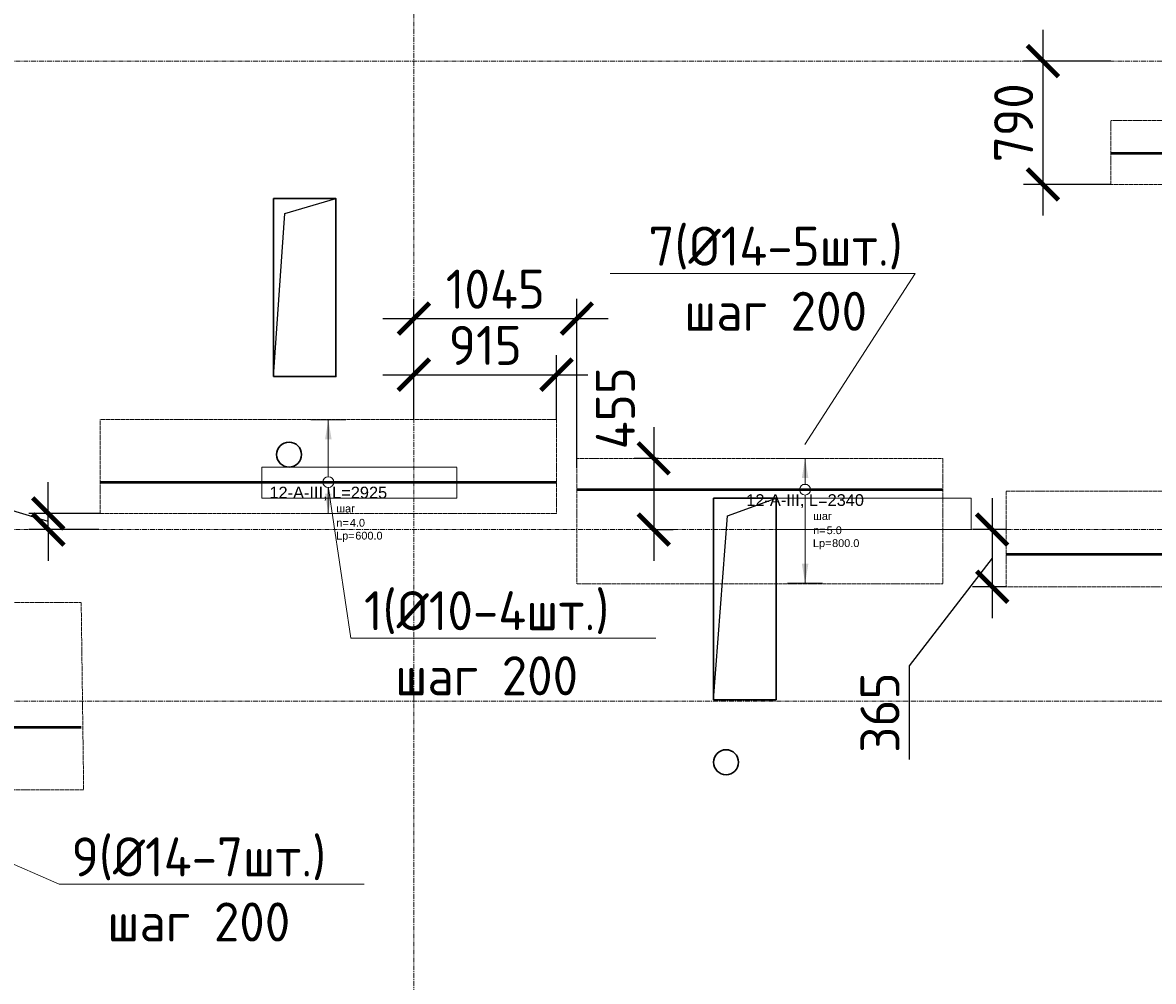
# Model space of a CAD drawing. Header units: millimetres. Extents: x -5898314 to 1055204, y -720802 to 1562611.
# Tile 303 of 362: x 41433 to 48679, y -37598 to -31458. Entities that reach past the tile are written whole.
import ezdxf
from ezdxf import colors
from ezdxf.entities.mleader import LeaderData, LeaderLine
from ezdxf.enums import TextEntityAlignment as Align
from ezdxf.math import Vec2, Vec3

# ---------------------------------------------------------------- set-up
doc = ezdxf.new("R2010")
doc.units = ezdxf.units.MM
doc.set_wipeout_variables(frame=1)
for name, pattern in [('01 Штриховая _4 мм_', [6, 3.5, -2.5]), ('______5', [1100, 800, -100, 100, -100]), ('DASHED', [7, 5, -2, 0]), ('GOST2.303 4', [7, 5, -2, 0]), ('осевая', [50.8, 31.75, -6.35, 6.35, -6.35])]:
    doc.linetypes.add(name, pattern=pattern)
for name, color, linetype, lineweight in [('907Сл Осевые', 1, 'Continuous', 0), ('Standard', 7, 'Continuous', 25), ('АрмСтер', 2, 'Continuous', 50), ('контур распр. стерхней', 2, 'GOST2.303 4', 20), ('Оси', 40, '______5', 18), ('Перекрытие ж_бетон', 1, 'Continuous', 30), ('подоснова', 151, 'Continuous', 5), ('РАЗМЕРЫ', 1, 'Continuous', 9), ('Узлы', 7, 'Continuous', 0)]:
    doc.layers.add(name, color=color, linetype=linetype, lineweight=lineweight)
doc.layers.add('АрмСтер_атрибуты', color=2, linetype='Continuous', lineweight=0, plot=False)
doc.layers.add('Колонна_ бетон', color=7, linetype='Continuous', lineweight=50, true_color=0xb4b496)
doc.styles.add('GOST-2.304_Type-B', font='GOST_Common.ttf')
doc.styles.get("Standard").update_dxf_attribs({"font": 'arial.ttf'})
doc.styles.add('Аннотативный', font='arial.ttf')
doc.dimstyles.new('СПДС', dxfattribs={"dimscale": 100, "dimtxt": 2.5, "dimasz": 2, "dimexe": 1.25, "dimexo": 0, "dimtad": 1, "dimdec": 0, "dimrnd": 5, "dimtxsty": 'GOST-2.304_Type-B', "dimblk": 'ARCHTICK', "dimcen": 2.5, "dimdle": 2, "dimclrd": 1, "dimclre": 1, "dimclrt": 1, "dimadec": 0, "dimazin": 2, "dimtfac": 0.75, "dimtdec": 0, "dimtmove": 1, "dimatfit": 3, "dimfxl": 1, "dimtfillclr": 256, "dimtolj": 1, "dimarcsym": 1})

# ---------------------------------------------------------------- blocks, each defined once
blk = doc.blocks.new('подложка стн 1-го этажа')
at = {"layer": 'Колонна_ бетон', "color": 252, "linetype": 'DASHED', "lineweight": 0, "ltscale": 0.5, "true_color": 0x939598, "transparency": 33554687}
for p, q in [((47668.8, 20411.8, -200), (47668.8, 20211.8, -200)), ((48918.8, 20411.8, -200), (47668.8, 20411.8, -200)), ((47668.8, 20411.8, -200), (47668.8, 20411.8, -200)), ((47668.8, 20411.8, -200), (47668.8, 20211.8, -200)), ((48918.8, 20411.8, -200), (47668.8, 20411.8, -200)), ((47668.8, 20411.8, -200), (47668.8, 20411.8, -200)), ((48918.8, 20411.8, -200), (48918.8, 20411.8, -200)), ((48918.8, 20211.8, -200), (48918.8, 20411.8, -200)), ((48918.8, 20411.8, -200), (48918.8, 20411.8, -200)), ((48918.8, 20211.8, -200), (48918.8, 20411.8, -200)), ((47668.8, 20211.8, -200), (47668.8, 20211.8, -200)), ((48918.8, 20211.8, -200), (47668.8, 20211.8, -200)), ((47668.8, 20211.8, -200), (47668.8, 20211.8, -200)), ((48918.8, 20211.8, -200), (47668.8, 20211.8, -200)), ((48918.8, 20211.8, -200), (48918.8, 20211.8, -200)), ((48918.8, 20211.8, -200), (48918.8, 20211.8, -200)), ((50963.8, 20211.8, -200), (50963.8, 20011.8, -200)), ((50963.8, 20211.8, -200), (50963.8, 20211.8, -200)), ((52213.8, 20211.8, -200), (50963.8, 20211.8, -200)), ((50963.8, 20211.8, -200), (50963.8, 20011.8, -200)), ((50963.8, 20211.8, -200), (50963.8, 20211.8, -200)), ((52213.8, 20211.8, -200), (50963.8, 20211.8, -200)), ((52213.8, 20211.8, -200), (52213.8, 20011.8, -200)), ((52213.8, 20211.8, -200), (52213.8, 20211.8, -200)), ((52213.8, 20211.8, -200), (52213.8, 20011.8, -200)), ((52213.8, 20211.8, -200), (52213.8, 20211.8, -200)), ((50963.8, 20011.8, -200), (50963.8, 20011.8, -200)), ((50963.8, 20011.8, -200), (52213.8, 20011.8, -200)), ((50963.8, 20011.8, -200), (50963.8, 20011.8, -200)), ((50963.8, 20011.8, -200), (52213.8, 20011.8, -200)), ((52213.8, 20011.8, -200), (52213.8, 20011.8, -200)), ((52213.8, 20011.8, -200), (52213.8, 20011.8, -200))]:
    blk.add_line(p, q, dxfattribs=at)
blk = doc.blocks.new('оси блок 2')
at = {"layer": 'Оси', "color": 16, "linetype": 'осевая', "lineweight": 0, "transparency": 33554687}
for p, q in [((-45104.7, -322543), (-45104.7, -347914.1)), ((-89822.3, -329401.3), (-37238.5, -329401.3)), ((-89822.3, -332401.3), (-37238.5, -332401.3)), ((-89822.3, -333501.3), (-37238.5, -333501.3))]:
    blk.add_line(p, q, dxfattribs=at)
blk = doc.blocks.new('_None')
blk = doc.blocks.new('*U1297')
at = {"layer": 'РАЗМЕРЫ'}
for p, q in [((112.5, 200), (-112.5, 200)), ((112.5, -200), (-112.5, -200))]:
    blk.add_line(p, q, dxfattribs=at)
at = {"layer": 'РАЗМЕРЫ', "ltscale": 15}
blk.add_line((0, -200), (0, 200), dxfattribs=at)
at = {"layer": 'РАЗМЕРЫ'}
for points in [[(0, 200), (20.9, 74.8), (-20.9, 74.8)], [(0, -200), (20.9, -74.8), (-20.9, -74.8)]]:
    blk.add_solid(points, dxfattribs=at)
at = {"layer": 'АрмСтер_атрибуты', "color": 215, "ltscale": 15, "style": 'Аннотативный'}
for s, p in [('шаг', (51.4, -194.2)), ('n=', (51.4, -285.1)), ('Lр=', (50.2, -367.8))]:
    blk.add_text(s, height=50, dxfattribs=at).set_placement(p)
at = {"layer": 'АрмСтер_атрибуты', "flags": 9}
for tag, p in [('МАССА', (-1033.5, 389.5)), ('ОБОЗНАЧЕНИЕ', (-1033.5, 275.6))]:
    blk.add_attdef(tag, p, '', height=75, dxfattribs=at)
at = {"layer": 'АрмСтер_атрибуты', "style": 'Аннотативный', "flags": 8}
blk.add_attdef('ПОЗ', (110, 29.6), '', height=75, dxfattribs=at)
at = {"layer": 'АрмСтер_атрибуты', "color": 215, "style": 'Аннотативный'}
for tag, p, flags in [('ШАГ', (190.9, -194.2), 10), ('КОЛ', (138, -285.1), 8), ('ШИРИНА', (172.9, -367.8), 8)]:
    blk.add_attdef(tag, p, '', height=50, dxfattribs=dict(at, flags=flags))
at = {"linetype": 'Continuous', "lineweight": 0}
blk.add_wipeout([(35, 0), (28.3, 20.6), (10.8, 33.3), (-10.8, 33.3), (-28.3, 20.6), (-35, 0), (-28.3, -20.6), (-10.8, -33.3), (10.8, -33.3), (28.3, -20.6)], dxfattribs=at)
at = {"color": 0, "linetype": 'ByBlock', "lineweight": -2, "ltscale": 100}
blk.add_line((-1462.5, 0), (487.5, 0), dxfattribs=at)
at = {"layer": 'РАЗМЕРЫ'}
blk.add_circle((0, 0), 35, dxfattribs=at)
at = {"layer": 'АрмСтер_атрибуты', "style": 'Аннотативный', "flags": 8}
blk.add_attdef('НАИМЕНОВАНИЕ', text='', height=75, dxfattribs=at).set_placement((0, -29.3), align=Align.TOP_CENTER)
blk = doc.blocks.new('*U1268')
at = {"layer": 'РАЗМЕРЫ'}
for p, q in [((112.5, 200), (-112.5, 200)), ((112.5, -600), (-112.5, -600))]:
    blk.add_line(p, q, dxfattribs=at)
at = {"layer": 'РАЗМЕРЫ', "ltscale": 15}
blk.add_line((0, -600), (0, 200), dxfattribs=at)
at = {"layer": 'РАЗМЕРЫ'}
for points in [[(0, 200), (20.9, 74.8), (-20.9, 74.8)], [(0, -600), (20.9, -474.8), (-20.9, -474.8)]]:
    blk.add_solid(points, dxfattribs=at)
at = {"layer": 'АрмСтер_атрибуты', "color": 215, "ltscale": 15, "style": 'Аннотативный'}
for s, p in [('шаг', (51.4, -194.2)), ('n=', (51.4, -285.1)), ('Lр=', (50.2, -367.8))]:
    blk.add_text(s, height=50, dxfattribs=at).set_placement(p)
at = {"layer": 'АрмСтер_атрибуты', "style": 'Аннотативный', "flags": 8}
blk.add_attdef('ПОЗ', (110, 29.6), '', height=75, dxfattribs=at)
at = {"layer": 'АрмСтер_атрибуты', "color": 215, "style": 'Аннотативный'}
for tag, p, flags in [('ШАГ', (190.9, -194.2), 10), ('КОЛ', (138, -285.1), 8), ('ШИРИНА', (172.9, -367.8), 8)]:
    blk.add_attdef(tag, p, '', height=50, dxfattribs=dict(at, flags=flags))
at = {"layer": 'АрмСтер_атрибуты', "flags": 9}
for tag, p in [('МАССА', (-1033.5, -1010.5)), ('ОБОЗНАЧЕНИЕ', (-1033.5, -1124.4))]:
    blk.add_attdef(tag, p, '', height=75, dxfattribs=at)
at = {"linetype": 'Continuous', "lineweight": 0}
blk.add_wipeout([(35, 0), (28.3, 20.6), (10.8, 33.3), (-10.8, 33.3), (-28.3, 20.6), (-35, 0), (-28.3, -20.6), (-10.8, -33.3), (10.8, -33.3), (28.3, -20.6)], dxfattribs=at)
at = {"color": 0, "linetype": 'ByBlock', "lineweight": -2, "ltscale": 100}
blk.add_line((-1462.5, 0), (877.5, 0), dxfattribs=at)
at = {"layer": 'РАЗМЕРЫ'}
blk.add_circle((0, 0), 35, dxfattribs=at)
at = {"layer": 'АрмСтер_атрибуты', "style": 'Аннотативный', "flags": 8}
blk.add_attdef('НАИМЕНОВАНИЕ', text='', height=75, dxfattribs=at).set_placement((0, -29.3), align=Align.TOP_CENTER)
blk = doc.blocks.new('*U1269')
at = {"layer": 'РАЗМЕРЫ'}
for p, q in [((112.5, 400), (-112.5, 400)), ((112.5, -200), (-112.5, -200))]:
    blk.add_line(p, q, dxfattribs=at)
at = {"layer": 'РАЗМЕРЫ', "ltscale": 15}
blk.add_line((0, -200), (0, 400), dxfattribs=at)
at = {"layer": 'РАЗМЕРЫ'}
for points in [[(0, 400), (20.9, 274.8), (-20.9, 274.8)], [(0, -200), (20.9, -74.8), (-20.9, -74.8)]]:
    blk.add_solid(points, dxfattribs=at)
at = {"layer": 'АрмСтер_атрибуты', "color": 215, "ltscale": 15, "style": 'Аннотативный'}
for s, p in [('шаг', (51.4, -194.2)), ('n=', (51.4, -285.1)), ('Lр=', (50.2, -367.8))]:
    blk.add_text(s, height=50, dxfattribs=at).set_placement(p)
at = {"layer": 'АрмСтер_атрибуты', "style": 'Аннотативный', "flags": 8}
blk.add_attdef('ПОЗ', (110, 29.6), '', height=75, dxfattribs=at)
at = {"layer": 'АрмСтер_атрибуты', "color": 215, "style": 'Аннотативный'}
for tag, p, flags in [('ШАГ', (190.9, -194.2), 10), ('КОЛ', (138, -285.1), 8), ('ШИРИНА', (172.9, -367.8), 8)]:
    blk.add_attdef(tag, p, '', height=50, dxfattribs=dict(at, flags=flags))
at = {"layer": 'АрмСтер_атрибуты', "flags": 9}
for tag, p in [('МАССА', (-1033.5, -410.5)), ('ОБОЗНАЧЕНИЕ', (-1033.5, -524.4))]:
    blk.add_attdef(tag, p, '', height=75, dxfattribs=at)
at = {"linetype": 'Continuous', "lineweight": 0}
blk.add_wipeout([(35, 0), (28.3, 20.6), (10.8, 33.3), (-10.8, 33.3), (-28.3, 20.6), (-35, 0), (-28.3, -20.6), (-10.8, -33.3), (10.8, -33.3), (28.3, -20.6)], dxfattribs=at)
at = {"color": 0, "linetype": 'ByBlock', "lineweight": -2, "ltscale": 100}
blk.add_line((-1462.5, 0), (877.5, 0), dxfattribs=at)
at = {"layer": 'РАЗМЕРЫ'}
blk.add_circle((0, 0), 35, dxfattribs=at)
at = {"layer": 'АрмСтер_атрибуты', "style": 'Аннотативный', "flags": 8}
blk.add_attdef('НАИМЕНОВАНИЕ', text='', height=75, dxfattribs=at).set_placement((0, -29.3), align=Align.TOP_CENTER)
blk = doc.blocks.new('*U1310')
at = {"layer": 'РАЗМЕРЫ'}
for p, q in [((112.5, 400), (-112.5, 400)), ((112.5, -200), (-112.5, -200))]:
    blk.add_line(p, q, dxfattribs=at)
at = {"layer": 'РАЗМЕРЫ', "ltscale": 15}
blk.add_line((0, -200), (0, 400), dxfattribs=at)
at = {"layer": 'РАЗМЕРЫ'}
for points in [[(0, 400), (20.9, 274.8), (-20.9, 274.8)], [(0, -200), (20.9, -74.8), (-20.9, -74.8)]]:
    blk.add_solid(points, dxfattribs=at)
at = {"layer": 'АрмСтер_атрибуты', "color": 215, "ltscale": 15, "style": 'Аннотативный'}
for s, p in [('шаг', (51.4, -194.2)), ('n=', (51.4, -285.1)), ('Lр=', (50.2, -367.8))]:
    blk.add_text(s, height=50, dxfattribs=at).set_placement(p)
at = {"layer": 'АрмСтер_атрибуты', "flags": 9}
for tag, p in [('МАССА', (-1033.5, 389.5)), ('ОБОЗНАЧЕНИЕ', (-1033.5, 275.6))]:
    blk.add_attdef(tag, p, '', height=75, dxfattribs=at)
at = {"layer": 'АрмСтер_атрибуты', "style": 'Аннотативный', "flags": 8}
blk.add_attdef('ПОЗ', (110, 29.6), '', height=75, dxfattribs=at)
at = {"layer": 'АрмСтер_атрибуты', "color": 215, "style": 'Аннотативный'}
for tag, p, flags in [('ШАГ', (190.9, -194.2), 10), ('КОЛ', (138, -285.1), 8), ('ШИРИНА', (172.9, -367.8), 8)]:
    blk.add_attdef(tag, p, '', height=50, dxfattribs=dict(at, flags=flags))
at = {"linetype": 'Continuous', "lineweight": 0}
blk.add_wipeout([(35, 0), (28.3, 20.6), (10.8, 33.3), (-10.8, 33.3), (-28.3, 20.6), (-35, 0), (-28.3, -20.6), (-10.8, -33.3), (10.8, -33.3), (28.3, -20.6)], dxfattribs=at)
at = {"color": 0, "linetype": 'ByBlock', "lineweight": -2, "ltscale": 100}
blk.add_line((-1462.5, 0), (1462.5, 0), dxfattribs=at)
at = {"layer": 'РАЗМЕРЫ'}
blk.add_circle((0, 0), 35, dxfattribs=at)
at = {"layer": 'АрмСтер_атрибуты', "style": 'Аннотативный', "flags": 8}
blk.add_attdef('НАИМЕНОВАНИЕ', text='', height=75, dxfattribs=at).set_placement((0, -29.3), align=Align.TOP_CENTER)
blk = doc.blocks.new('*U1308')
at = {"layer": 'РАЗМЕРЫ'}
for p, q in [((112.5, 800), (-112.5, 800)), ((112.5, -400), (-112.5, -400))]:
    blk.add_line(p, q, dxfattribs=at)
at = {"layer": 'РАЗМЕРЫ', "ltscale": 15}
blk.add_line((0, -400), (0, 800), dxfattribs=at)
at = {"layer": 'РАЗМЕРЫ'}
for points in [[(0, 800), (20.9, 674.8), (-20.9, 674.8)], [(0, -400), (20.9, -274.8), (-20.9, -274.8)]]:
    blk.add_solid(points, dxfattribs=at)
at = {"layer": 'АрмСтер_атрибуты', "color": 215, "ltscale": 15, "style": 'Аннотативный'}
for s, p in [('шаг', (51.4, -194.2)), ('n=', (51.4, -285.1)), ('Lр=', (50.2, -367.8))]:
    blk.add_text(s, height=50, dxfattribs=at).set_placement(p)
at = {"layer": 'АрмСтер_атрибуты', "style": 'Аннотативный', "flags": 8}
blk.add_attdef('ПОЗ', (110, 29.6), '', height=75, dxfattribs=at)
at = {"layer": 'АрмСтер_атрибуты', "color": 215, "style": 'Аннотативный'}
for tag, p, flags in [('ШАГ', (190.9, -194.2), 10), ('КОЛ', (138, -285.1), 8), ('ШИРИНА', (172.9, -367.8), 8)]:
    blk.add_attdef(tag, p, '', height=50, dxfattribs=dict(at, flags=flags))
at = {"layer": 'АрмСтер_атрибуты', "flags": 9}
for tag, p in [('МАССА', (-1033.5, -410.5)), ('ОБОЗНАЧЕНИЕ', (-1033.5, -524.4))]:
    blk.add_attdef(tag, p, '', height=75, dxfattribs=at)
at = {"linetype": 'Continuous', "lineweight": 0}
blk.add_wipeout([(35, 0), (28.3, 20.6), (10.8, 33.3), (-10.8, 33.3), (-28.3, 20.6), (-35, 0), (-28.3, -20.6), (-10.8, -33.3), (10.8, -33.3), (28.3, -20.6)], dxfattribs=at)
at = {"color": 0, "linetype": 'ByBlock', "lineweight": -2, "ltscale": 100}
blk.add_line((-1462.5, 0), (2437.5, 0), dxfattribs=at)
at = {"layer": 'РАЗМЕРЫ'}
blk.add_circle((0, 0), 35, dxfattribs=at)
at = {"layer": 'АрмСтер_атрибуты', "style": 'Аннотативный', "flags": 8}
blk.add_attdef('НАИМЕНОВАНИЕ', text='', height=75, dxfattribs=at).set_placement((0, -29.3), align=Align.TOP_CENTER)
blk = doc.blocks.new('_ArchTick')
at = {"color": 0, "linetype": 'ByBlock', "const_width": 0.15}
blk.add_lwpolyline([(-0.5, -0.5), (0.5, 0.5)], dxfattribs=at)
blk = doc.blocks.new('*D1379')
at = {"layer": '907Сл Осевые', "color": 1, "lineweight": -2, "transparency": 16777216}
for p, q in [((47971, -31504.3), (47971, -32693.8)), ((48406.4, -31704.3), (47846, -31704.3)), ((48406.4, -32493.8), (47846, -32493.8))]:
    blk.add_line(p, q, dxfattribs=at)
at = {"layer": 'DEFPOINTS', "color": 0, "lineweight": 0, "transparency": 16777216}
for p in [(48406.4, -31704.3, 200), (47971, -32493.8), (48406.4, -32493.8)]:
    blk.add_point(p, dxfattribs=at)
at = {"layer": '907Сл Осевые', "color": 1, "lineweight": -2, "transparency": 16777216, "xscale": 200, "yscale": 200, "zscale": 200}
for p, rotation in [((47971, -31704.3), 90), ((47971, -32493.8), 270)]:
    blk.add_blockref('_ArchTick', p, dxfattribs=dict(at, rotation=rotation))
at = {"layer": '907Сл Осевые', "color": 1, "lineweight": 0, "transparency": 16777216, "insert": (47783.5, -32099), "char_height": 250, "attachment_point": 5, "rotation": 90, "style": 'GOST-2.304_Type-B'}
blk.add_mtext('\\A1;790', dxfattribs=at)
blk = doc.blocks.new('*D1382')
at = {"layer": '907Сл Осевые', "color": 1, "lineweight": -2, "transparency": 16777216}
for p, q in [((43940.4, -34000.3), (43940.4, -33587.5)), ((44854.5, -34000.3), (44854.5, -33587.5)), ((43740.4, -33712.5), (45054.5, -33712.5))]:
    blk.add_line(p, q, dxfattribs=at)
at = {"layer": 'DEFPOINTS', "color": 0, "lineweight": 0, "transparency": 16777216}
for p in [(44854.5, -33712.5), (43940.4, -34000.3, 200), (44854.5, -34000.3)]:
    blk.add_point(p, dxfattribs=at)
at = {"layer": '907Сл Осевые', "color": 1, "lineweight": -2, "transparency": 16777216, "xscale": 200, "yscale": 200, "zscale": 200, "rotation": 180}
blk.add_blockref('_ArchTick', (43940.4, -33712.5), dxfattribs=at)
at = {"layer": '907Сл Осевые', "color": 1, "lineweight": -2, "transparency": 16777216, "xscale": 200, "yscale": 200, "zscale": 200}
blk.add_blockref('_ArchTick', (44854.5, -33712.5), dxfattribs=at)
at = {"layer": '907Сл Осевые', "color": 1, "lineweight": 0, "transparency": 16777216, "insert": (44397.5, -33525), "char_height": 250, "attachment_point": 5, "style": 'GOST-2.304_Type-B'}
blk.add_mtext('\\A1;915', dxfattribs=at)
blk = doc.blocks.new('*D1383')
at = {"layer": '907Сл Осевые', "color": 1, "lineweight": -2, "transparency": 16777216}
for p, q in [((43940.4, -34000.3), (43940.4, -33227.7)), ((44984.8, -34311.8), (44984.8, -33227.7)), ((43740.4, -33352.7), (45184.8, -33352.7))]:
    blk.add_line(p, q, dxfattribs=at)
at = {"layer": 'DEFPOINTS', "color": 0, "lineweight": 0, "transparency": 16777216}
for p in [(44984.8, -33352.7), (43940.4, -34000.3), (44984.8, -34311.8, 200)]:
    blk.add_point(p, dxfattribs=at)
at = {"layer": '907Сл Осевые', "color": 1, "lineweight": -2, "transparency": 16777216, "xscale": 200, "yscale": 200, "zscale": 200, "rotation": 180}
blk.add_blockref('_ArchTick', (43940.4, -33352.7), dxfattribs=at)
at = {"layer": '907Сл Осевые', "color": 1, "lineweight": -2, "transparency": 16777216, "xscale": 200, "yscale": 200, "zscale": 200}
blk.add_blockref('_ArchTick', (44984.8, -33352.7), dxfattribs=at)
at = {"layer": '907Сл Осевые', "color": 1, "lineweight": 0, "transparency": 16777216, "insert": (44462.6, -33165.2), "char_height": 250, "attachment_point": 5, "style": 'GOST-2.304_Type-B'}
blk.add_mtext('\\A1;1045', dxfattribs=at)
blk = doc.blocks.new('*D1384')
at = {"layer": '907Сл Осевые', "color": 1, "lineweight": -2, "transparency": 16777216}
for p, q in [((41254.2, -34549.4), (41254.2, -33999.4)), ((41597.9, -34600.7), (41597.9, -34400.7)), ((41597.9, -34652.5), (41254.2, -34549.4)), ((41929.5, -34600.7), (41472.9, -34600.7)), ((41597.9, -34704.3), (41597.9, -34600.7)), ((41597.9, -34704.3), (41597.9, -34600.7)), ((41922.3, -34704.3), (41472.9, -34704.3)), ((41597.9, -34704.3), (41597.9, -34904.3))]:
    blk.add_line(p, q, dxfattribs=at)
at = {"layer": 'DEFPOINTS', "color": 0, "lineweight": 0, "transparency": 16777216}
for p in [(41597.9, -34600.7), (41929.5, -34600.7), (41922.3, -34704.3, 200)]:
    blk.add_point(p, dxfattribs=at)
at = {"layer": '907Сл Осевые', "color": 1, "lineweight": -2, "transparency": 16777216, "xscale": 200, "yscale": 200, "zscale": 200}
for p, rotation in [((41597.9, -34600.7), 270), ((41597.9, -34704.3), 90)]:
    blk.add_blockref('_ArchTick', p, dxfattribs=dict(at, rotation=rotation))
at = {"layer": '907Сл Осевые', "color": 1, "lineweight": 0, "transparency": 16777216, "insert": (41066.7, -34274.4), "char_height": 250, "attachment_point": 5, "rotation": 90, "style": 'GOST-2.304_Type-B'}
blk.add_mtext('\\A1;105', dxfattribs=at)
blk = doc.blocks.new('*D1412')
at = {"layer": '907Сл Осевые', "color": 1, "lineweight": -2, "transparency": 16777216}
for p, q in [((47645.8, -34504.3), (47645.8, -35270.8)), ((47734.7, -34704.3), (47520.8, -34704.3)), ((47645.8, -34887.6), (47114.5, -35576.7)), ((47734.7, -35070.8), (47520.8, -35070.8)), ((47114.5, -35576.7), (47114.5, -36176.7))]:
    blk.add_line(p, q, dxfattribs=at)
at = {"layer": 'DEFPOINTS', "color": 0, "lineweight": 0, "transparency": 16777216}
for p in [(47734.7, -34704.3, 200), (47645.8, -35070.8), (47734.7, -35070.8)]:
    blk.add_point(p, dxfattribs=at)
at = {"layer": '907Сл Осевые', "color": 1, "lineweight": -2, "transparency": 16777216, "xscale": 200, "yscale": 200, "zscale": 200}
for p, rotation in [((47645.8, -34704.3), 90), ((47645.8, -35070.8), 270)]:
    blk.add_blockref('_ArchTick', p, dxfattribs=dict(at, rotation=rotation))
at = {"layer": '907Сл Осевые', "color": 1, "lineweight": 0, "transparency": 16777216, "insert": (46927, -35876.7), "char_height": 250, "attachment_point": 5, "rotation": 90, "style": 'GOST-2.304_Type-B'}
blk.add_mtext('\\A1;365', dxfattribs=at)
blk = doc.blocks.new('*D1428')
at = {"layer": '907Сл Осевые', "color": 1, "lineweight": -2, "transparency": 16777216}
for p, q in [((45477.1, -34048.6), (45477.1, -34904.4)), ((45508.2, -34248.6), (45352.1, -34248.6)), ((45477.1, -34704.4), (45602.1, -34704.4))]:
    blk.add_line(p, q, dxfattribs=at)
at = {"layer": 'DEFPOINTS', "color": 0, "lineweight": 0, "transparency": 16777216}
for p in [(45508.2, -34248.6, 200), (45477.1, -34704.4), (45477.1, -34704.4)]:
    blk.add_point(p, dxfattribs=at)
at = {"layer": '907Сл Осевые', "color": 1, "lineweight": -2, "transparency": 16777216, "xscale": 200, "yscale": 200, "zscale": 200}
for p, rotation in [((45477.1, -34248.6), 90), ((45477.1, -34704.4), 270)]:
    blk.add_blockref('_ArchTick', p, dxfattribs=dict(at, rotation=rotation))
at = {"layer": '907Сл Осевые', "color": 1, "lineweight": 0, "transparency": 16777216, "insert": (45231.4, -33927.6), "char_height": 250, "attachment_point": 5, "rotation": 90, "style": 'GOST-2.304_Type-B'}
blk.add_mtext('\\A1;455', dxfattribs=at)

msp = doc.modelspace()

# ---------------------------------------------------------------- linework, layer by layer
at = {"layer": 'Standard', "color": 7, "linetype": 'Continuous', "lineweight": 25, "transparency": 33554687}
for points in [[(43040.87, -33724.35), (43113.1, -32680.57), (43440.87, -32584.35)], [(45860.87, -35794.44), (45949.21, -34616.68), (46260.87, -34504.44)]]:
    msp.add_lwpolyline(points, dxfattribs=at)
at = {"layer": 'контур распр. стерхней', "linetype": '01 Штриховая _4 мм_'}
for points in [[(50356.37, -32493.76), (48406.37, -32493.76), (48406.38, -32083.79), (50356.38, -32083.79)], [(44854.52, -34600.71), (41929.51, -34600.71), (41929.52, -34000.3), (44854.52, -34000.3)], [(50079.22, -35070.84), (47734.66, -35070.84), (47734.67, -34459.49), (50079.23, -34459.49)], [(41824.34, -36370.54), (37908.55, -36370.54), (37908.56, -35170.54), (41808.56, -35170.54)]]:
    msp.add_lwpolyline(points, close=True, dxfattribs=at)
at = {"layer": 'контур распр. стерхней', "linetype": '01 Штриховая _4 мм_', "elevation": 200}
msp.add_lwpolyline([(47329.31, -35052.24), (44984.75, -35052.24), (44984.76, -34248.62), (47329.32, -34248.62)], close=True, dxfattribs=at)
at = {"layer": 'Перекрытие ж_бетон'}
for points in [[(43040.87, -33724.35), (43440.87, -33724.35), (43440.87, -32584.35), (43040.87, -32584.35), (43040.87, -33724.35)], [(45860.87, -34504.44), (46260.87, -34504.44), (46260.87, -35794.44), (45860.87, -35794.44), (45860.87, -34504.44)]]:
    msp.add_lwpolyline(points, close=True, dxfattribs=at)
for centre in [(43140.68, -34224.44), (45940.89, -36194.44)]:
    msp.add_circle(centre, 80, dxfattribs=at)

# ---------------------------------------------------------------- block references
msp.add_blockref('подложка стн 1-го этажа', (-4703.26, -54716.23, 560), dxfattribs=at)
at = {"layer": 'подоснова', "color": 6, "ltscale": 0.3}
msp.add_blockref('оси блок 2', (89045.38, 297696.88), dxfattribs=at)

# ---------------------------------------------------------------- leaders
at = {"layer": 'подоснова', "color": 6, "lineweight": 0, "ltscale": 0.3}
ml = msp.add_multileader_mtext('Standard', dxfattribs=at)
ml.set_content('7(%%C14-5шт.)\\Pшаг 200', color=6, style='GOST-2.304_Type-B')
ml.set_leader_properties(color=256, linetype='ByLayer', lineweight=15)
ml.set_arrow_properties(name='NONE')
ml.build(insert=Vec2(0, 0))
ml.multileader.update_dxf_attribs({"text_left_attachment_type": 6, "text_right_attachment_type": 6, "dogleg_length": 0.1, "arrow_head_size": 18})
ctx = ml.context
ctx.base_point, ctx.char_height, ctx.arrow_head_size, ctx.landing_gap_size, ctx.plane_origin = Vec3(45363.95, -33064.62, 43150), 250, 18, 20, Vec3(37586.09, -31330.47, 43150)
ctx.left_attachment, ctx.right_attachment, ctx.text_align_type = 6, 6, 1
notes = []
notes.append((ctx, [(1, (1, 1, 0), (47152.91, -33064.62, 43150), (-1, 0), 0.1, [(0, [(46446.39, -34159.66, 43150)], 0, [])])]))
ctx.mtext.insert, ctx.mtext.alignment, ctx.mtext.flow_direction = Vec3(46258.38, -32764.62, 43150), 2, 5
ml = msp.add_multileader_mtext('Standard', dxfattribs=at)
ml.set_content('9(%%C14-7шт.)\\Pшаг 200', color=6, style='GOST-2.304_Type-B')
ml.set_leader_properties(color=256, linetype='ByLayer', lineweight=15)
ml.set_arrow_properties(name='NONE')
ml.build(insert=Vec2(0, 0))
ml.multileader.update_dxf_attribs({"text_left_attachment_type": 6, "text_right_attachment_type": 6, "dogleg_length": 0.1, "arrow_head_size": 18})
ctx = ml.context
ctx.base_point, ctx.char_height, ctx.arrow_head_size, ctx.landing_gap_size, ctx.plane_origin = Vec3(41667.35, -36975.63), 250, 18, 20, Vec3(32385.65, -31852.64)
ctx.left_attachment, ctx.right_attachment, ctx.text_align_type = 6, 6, 1
notes.append((ctx, [(0, (1, 1, 0), (41667.25, -36975.63), (1, 0), 0.1, [(0, [(39371.06, -35970.54)], 0, [])])]))
ctx.mtext.insert, ctx.mtext.alignment, ctx.mtext.flow_direction = Vec3(42562.35, -36675.63), 2, 5
at = {"layer": 'Узлы', "color": 80, "linetype": 'Continuous', "lineweight": 0}
ml = msp.add_multileader_mtext('Standard', dxfattribs=at)
ml.set_content('1(%%C10-4шт.)\\Pшаг 200', color=80, style='GOST-2.304_Type-B')
ml.set_leader_properties(color=256, linetype='ByLayer', lineweight=15)
ml.set_arrow_properties(name='NONE')
ml.build(insert=Vec2(0, 0))
ml.multileader.update_dxf_attribs({"text_left_attachment_type": 6, "text_right_attachment_type": 6, "dogleg_length": 0.1, "arrow_head_size": 18})
ctx = ml.context
ctx.base_point, ctx.char_height, ctx.arrow_head_size, ctx.landing_gap_size, ctx.plane_origin = Vec3(43536.79, -35399.01, 43150), 250, 18, 20, Vec3(34255.09, -30667.47, 43150)
ctx.left_attachment, ctx.right_attachment, ctx.text_align_type = 6, 6, 1
notes.append((ctx, [(0, (1, 1, 0), (43536.69, -35399.01, 43150), (1, 0), 0.1, [(0, [(43390.22, -34425.7, 43150)], 0, [])])]))
ctx.mtext.insert, ctx.mtext.alignment, ctx.mtext.flow_direction = Vec3(44406.79, -35099.01, 43150), 2, 5
for ctx, leaders in notes:
    for number, flags, end, landing, length, lines in leaders:
        leader = LeaderData()
        leader.index, (leader.has_last_leader_line, leader.has_dogleg_vector, leader.attachment_direction) = number, flags
        leader.last_leader_point, leader.dogleg_vector, leader.dogleg_length = Vec3(end), Vec3(landing), length
        for number, points, colour, breaks in lines:
            line = LeaderLine()
            line.index, line.vertices, line.color, line.breaks = number, Vec3.list(points), colors.encode_raw_color(colour), breaks
            leader.lines.append(line)
        ctx.leaders.append(leader)

# ---------------------------------------------------------------- next in the draw order: block references
at = {"layer": 'АрмСтер', "ltscale": 15}
ref = msp.add_blockref('*U1297', (49868.88, -32293.76), dxfattribs=at)
ref.add_attrib('НАИМЕНОВАНИЕ', '12-A-III, L=1950', dxfattribs={"layer": 'АрмСтер_атрибуты', "height": 75, "style": 'Аннотативный', "flags": 8}).set_placement((49868.88, -32323.1), align=Align.TOP_CENTER)
ref.add_attrib('КОЛ', '3.0', (50006.93, -32578.88), dxfattribs={"layer": 'АрмСтер_атрибуты', "color": 215, "height": 50, "style": 'Аннотативный', "flags": 8})
ref.add_attrib('ШИРИНА', '400.0', (50041.76, -32661.56), dxfattribs={"layer": 'АрмСтер_атрибуты', "color": 215, "height": 50, "style": 'Аннотативный', "flags": 8})
ref = msp.add_blockref('*U1310', (43392.02, -34400.71), dxfattribs=at)
ref.add_attrib('НАИМЕНОВАНИЕ', '12-A-III, L=2925', dxfattribs={"layer": 'АрмСтер_атрибуты', "height": 75, "style": 'Аннотативный', "flags": 8}).set_placement((43392.02, -34430.05), align=Align.TOP_CENTER)
ref.add_attrib('КОЛ', '4.0', (43530.07, -34685.84), dxfattribs={"layer": 'АрмСтер_атрибуты', "color": 215, "height": 50, "style": 'Аннотативный', "flags": 8})
ref.add_attrib('ШИРИНА', '600.0', (43564.91, -34768.51), dxfattribs={"layer": 'АрмСтер_атрибуты', "color": 215, "height": 50, "style": 'Аннотативный', "flags": 8})
ref = msp.add_blockref('*U1268', (46447.26, -34448.62, 200), dxfattribs=at)
ref.add_attrib('НАИМЕНОВАНИЕ', '12-A-III, L=2340', dxfattribs={"layer": 'АрмСтер_атрибуты', "height": 75, "style": 'Аннотативный', "flags": 8}).set_placement((46447.26, -34477.96, 200), align=Align.TOP_CENTER)
ref.add_attrib('КОЛ', '5.0', (46585.31, -34733.75, 200), dxfattribs={"layer": 'АрмСтер_атрибуты', "color": 215, "height": 50, "style": 'Аннотативный', "flags": 8})
ref.add_attrib('ШИРИНА', '800.0', (46620.15, -34816.42, 200), dxfattribs={"layer": 'АрмСтер_атрибуты', "color": 215, "height": 50, "style": 'Аннотативный', "flags": 8})
ref = msp.add_blockref('*U1269', (49197.17, -34862.07), dxfattribs=at)
ref.add_attrib('НАИМЕНОВАНИЕ', '12-A-III, L=2340', dxfattribs={"layer": 'АрмСтер_атрибуты', "height": 75, "style": 'Аннотативный', "flags": 8}).set_placement((49197.17, -34891.41), align=Align.TOP_CENTER)
ref.add_attrib('КОЛ', '4.0', (49335.22, -35147.19), dxfattribs={"layer": 'АрмСтер_атрибуты', "color": 215, "height": 50, "style": 'Аннотативный', "flags": 8})
ref.add_attrib('ШИРИНА', '600.0', (49370.05, -35229.87), dxfattribs={"layer": 'АрмСтер_атрибуты', "color": 215, "height": 50, "style": 'Аннотативный', "flags": 8})
ref = msp.add_blockref('*U1308', (39371.06, -35970.54), dxfattribs=at)
ref.add_attrib('НАИМЕНОВАНИЕ', '12-A-III, L=3900', dxfattribs={"layer": 'АрмСтер_атрибуты', "height": 75, "style": 'Аннотативный', "flags": 8}).set_placement((39371.06, -35999.88), align=Align.TOP_CENTER)
ref.add_attrib('КОЛ', '7.0', (39509.11, -36255.66), dxfattribs={"layer": 'АрмСтер_атрибуты', "color": 215, "height": 50, "style": 'Аннотативный', "flags": 8})
ref.add_attrib('ШИРИНА', '1200.0', (39543.94, -36338.34), dxfattribs={"layer": 'АрмСтер_атрибуты', "color": 215, "height": 50, "style": 'Аннотативный', "flags": 8})

# ---------------------------------------------------------------- next in the draw order: dimensions: what is measured, and where the dimension line sits
at = {"layer": '907Сл Осевые', "lineweight": 0}
for base, p1, p2, picture, middle in [((47971.0122, -32493.7598), (48406.3742, -31704.2615, 200), (48406.3703, -32493.7598), '*D1379', (47783.5122, -32099.0106)), ((41597.91, -34600.71), (41922.34, -34704.26, 200), (41929.51, -34600.71), '*D1384', (41066.66, -34486.86))]:
    dim = msp.add_linear_dim(base=base, p1=p1, p2=p2, angle=90, dimstyle='СПДС', override={"dimtxt": 2.5}, dxfattribs=at)
    dim.commit()
    dim.dimension.update_dxf_attribs({"geometry": picture, "text_midpoint": middle})
for base, p1, p2, picture, middle in [((44984.76, -33352.71), (43940.4, -34000.3), (44984.76, -34311.81, 200), '*D1383', (44462.58, -33165.21)), ((44854.52, -33712.46), (43940.4, -34000.3, 200), (44854.52, -34000.3), '*D1382', (44397.46, -33524.96))]:
    dim = msp.add_linear_dim(base=base, p1=p1, p2=p2, dimstyle='СПДС', override={"dimtxt": 2.5}, dxfattribs=at)
    dim.commit()
    dim.dimension.update_dxf_attribs({"geometry": picture, "text_midpoint": middle})
at = {"layer": '907Сл Осевые', "color": 4, "lineweight": 0}
dim = msp.add_linear_dim(base=(45477.07, -34704.44), p1=(45508.16, -34248.62, 200), p2=(45477.07, -34704.44), angle=90, dimstyle='СПДС', override={"dimtxt": 2.5}, dxfattribs=at)
dim.commit()
dim.dimension.update_dxf_attribs({"geometry": '*D1428', "text_midpoint": (45418.9, -33927.57), "dimtype": 160})
at = {"layer": '907Сл Осевые', "lineweight": 0}
dim = msp.add_linear_dim(base=(47645.77, -35070.84), p1=(47734.66, -34704.26, 200), p2=(47734.66, -35070.84), angle=90, dimstyle='СПДС', override={"dimtxt": 2.5}, dxfattribs=at)
dim.commit()
dim.dimension.update_dxf_attribs({"geometry": '*D1412', "text_midpoint": (47114.52, -35639.15), "dimtype": 160})

doc.saveas('drawing.dxf')
